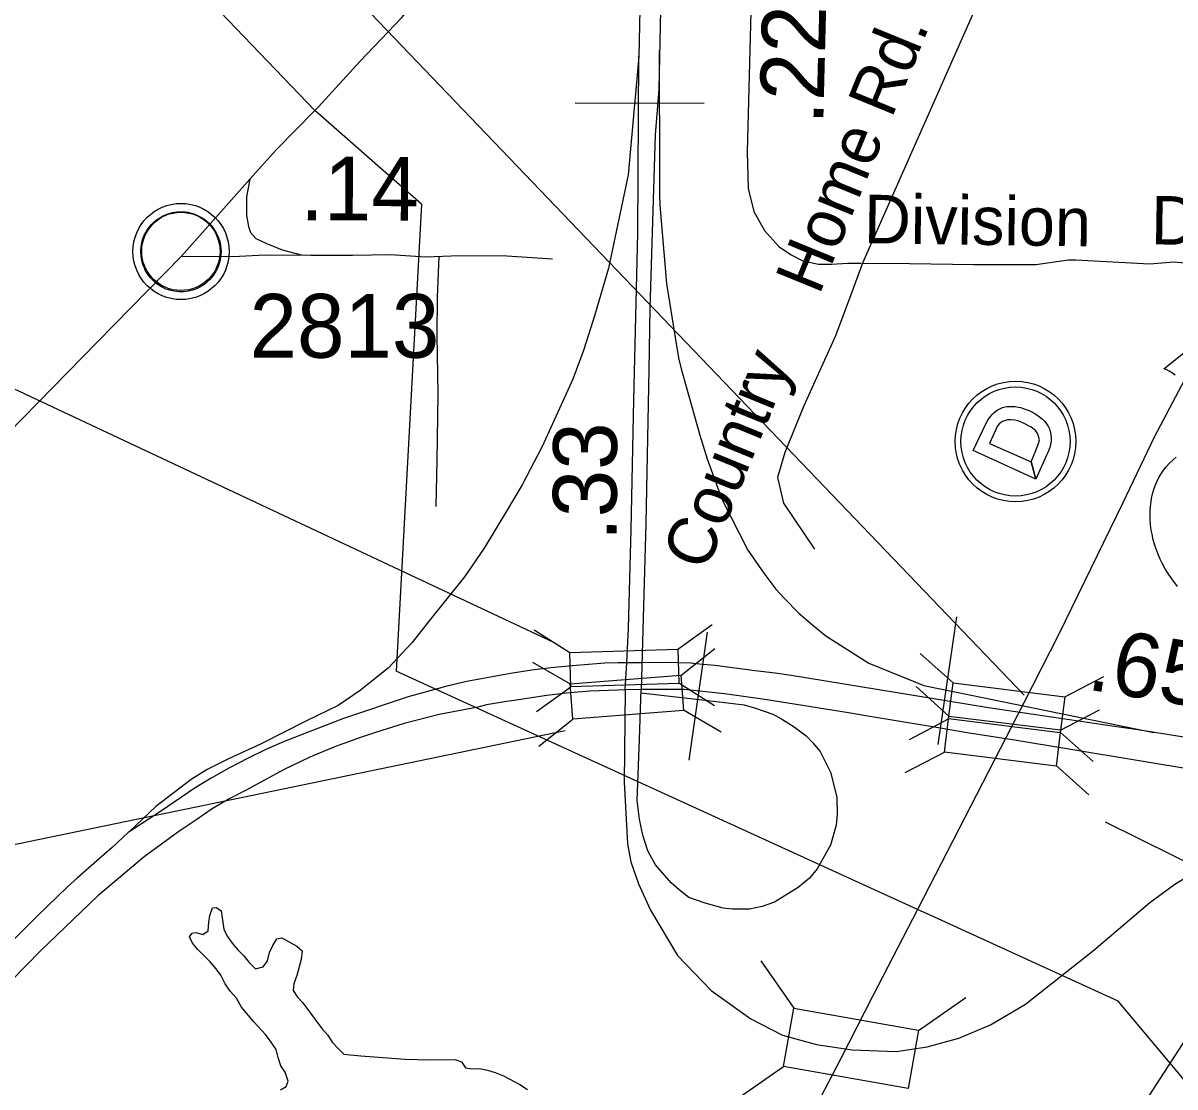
# Model space of a CAD drawing. Extents: x 2290055 to 2389491, y 66597 to 237875.
# Drawn here: x 2321946 to 2324203, y 186875 to 188959 of the extents above; entities that cross this region are included whole.
import ezdxf

# ---------------------------------------------------------------- set-up
doc = ezdxf.new("R2010")
doc.units = 0
for name, color, linetype in [('Exist Civil Demographics Community CELL', 7, 'Continuous'), ('Exist Civil NCDOT Division Office Label', 7, 'Continuous'), ('Exist Hydrographic Creek Double Shore', 7, 'Continuous'), ('Exist Railroad Mainline', 7, 'Continuous'), ('Exist Road Non-System Type 51', 7, 'Continuous'), ('Exist Road Non-System Type 51 Label', 7, 'Continuous'), ('Exist Road Primary Interstate Ramp 1 Lane Attributed', 7, 'Continuous'), ('Exist Road Primary NC Divided Attributed', 7, 'Continuous'), ('Exist Road Primary NC Service Mileage Hundredths English Label', 7, 'Continuous'), ('Exist Road Primary NC UnDivided 4 Lane Attributed', 7, 'Continuous'), ('Exist Road Primary US Divided Attributed', 7, 'Continuous'), ('Exist Road Primary US Mileage Hundredths English Label', 7, 'Continuous'), ('Exist Road Primary US Ramp 1 Lane  Attributed', 7, 'Continuous'), ('Exist Road Primary US Shield CELL', 7, 'Continuous'), ('Exist Road Primary US Structure Cantilever Sign Number Label', 7, 'Continuous'), ('Exist Road Primary US Structure Ovrhead Sign CELL', 7, 'Continuous'), ('Exist Road Primary US Structure Standard Bridge CELL', 7, 'Continuous'), ('Exist Road Primary US Structure Standard Bridge Number Label', 7, 'Continuous'), ('Exist Road Secondary Mileage Hundredths English Label', 7, 'Continuous'), ('Exist Road Secondary Type 51 Attributed', 7, 'Continuous'), ('Exist Road Secondary Type 51 Label', 7, 'Continuous'), ('Exist Road Secondary Type 51 Number Label', 7, 'Continuous'), ('Exist Utilities Electrical Transmission Line', 7, 'Continuous')]:
    doc.layers.add(name, color=color, linetype=linetype)

msp = doc.modelspace()

# ---------------------------------------------------------------- linework, layer by layer
at = {"layer": 'Exist Civil Demographics Community CELL'}
msp.add_lwpolyline([(2322178.3, 188524), (2322179.3, 188529.6), (2322181.1, 188536.1), (2322184, 188543.3), (2322186.9, 188549.1), (2322190.3, 188554.8), (2322194, 188559.9), (2322198, 188564.3), (2322202.6, 188568.9), (2322208.1, 188573.5), (2322213.5, 188577.1), (2322218.4, 188580), (2322223.5, 188582.5), (2322228.9, 188584.8), (2322234.6, 188586.6), (2322238.9, 188587.7), (2322243.7, 188588.5), (2322247.9, 188589.2), (2322254.2, 188589.5), (2322258.7, 188589.4), (2322264.3, 188589.1), (2322269.2, 188588.4), (2322274.1, 188587.4), (2322279.1, 188586), (2322284.3, 188584), (2322291, 188581.1), (2322297.2, 188577.6), (2322302.3, 188574.1), (2322307.5, 188570), (2322310.8, 188566.9), (2322314.9, 188562.5), (2322318.7, 188557.8), (2322321.8, 188553.2), (2322325, 188548.2), (2322327.4, 188543.1), (2322329.4, 188538.1), (2322331, 188533.1), (2322332.3, 188528.5), (2322333.4, 188522.4), (2322334, 188517.7), (2322334.3, 188511.7), (2322334.1, 188505.9), (2322333.5, 188500.2), (2322332.6, 188494.8), (2322330.9, 188488.6), (2322329.1, 188482.8), (2322326.8, 188477.7), (2322323.6, 188471.7), (2322320.3, 188466.4), (2322316.9, 188461.7), (2322312.6, 188456.9), (2322307.3, 188452), (2322302.3, 188447.8), (2322297.3, 188444.4), (2322293, 188441.9), (2322286.2, 188438.7), (2322279, 188435.9), (2322273.1, 188434.5), (2322266.5, 188433.2), (2322262.1, 188432.7), (2322257.6, 188432.5), (2322252, 188432.5), (2322247.7, 188432.9), (2322242.1, 188433.6), (2322236.2, 188434.9), (2322231.6, 188436.2), (2322226.4, 188438.1), (2322221.8, 188440.1), (2322217.9, 188442.3), (2322211.1, 188446.4), (2322205.5, 188450.7), (2322200.6, 188455.2), (2322196.1, 188460), (2322192.9, 188464), (2322190, 188468.1), (2322185.9, 188475.2), (2322184.2, 188478.8), (2322182.4, 188482.8), (2322179.9, 188491), (2322178.3, 188498), (2322177.6, 188503.2), (2322177.3, 188509.5), (2322177.2, 188514.2), (2322177.8, 188520.7)], close=True, dxfattribs=at)
for centre, radius in [((2322255.9, 188511.6), 94.3), ((2322255.7, 188511.8), 76.7)]:
    msp.add_circle(centre, radius, dxfattribs=at)
at = {"layer": 'Exist Civil NCDOT Division Office Label'}
msp.add_lwpolyline([(2323808.1, 188121.4), (2323832, 188172.6), (2323837.5, 188182.4), (2323845, 188192.1), (2323848.5, 188195.3), (2323852.6, 188198.8), (2323855.1, 188200.5), (2323858.9, 188202.5), (2323865.5, 188205.7), (2323870.5, 188207), (2323874.3, 188207.7), (2323877.2, 188208.2), (2323884.4, 188208.2), (2323890.2, 188207.9), (2323896.1, 188206.8), (2323901.3, 188205.7), (2323904.3, 188204.8), (2323912.2, 188202), (2323916.9, 188200.2), (2323919.2, 188199.1), (2323927.3, 188194.9), (2323932.8, 188191.8), (2323938.1, 188187.9), (2323943.8, 188183.4), (2323948.5, 188178.3), (2323952, 188174.2), (2323955.5, 188168.2), (2323957.5, 188164.1), (2323959.1, 188158.7), (2323960.5, 188152.9), (2323960.8, 188145.9), (2323960.6, 188140.5), (2323959.5, 188133.2), (2323958, 188127.5), (2323954.9, 188118.9), (2323952.6, 188113.7), (2323930.7, 188065.4), (2323921.4, 188099.3), (2323931, 188121.7), (2323936.1, 188135.2), (2323937.9, 188142.9), (2323936.4, 188150.1), (2323933.2, 188156), (2323929.9, 188160.7), (2323921.7, 188167.5), (2323905.2, 188175.7), (2323895.5, 188179.5), (2323890, 188180.9), (2323881.9, 188181.9), (2323875.3, 188181.8), (2323869.4, 188180.1), (2323865.4, 188178.8), (2323859.8, 188174.8), (2323855.9, 188170.1), (2323840.2, 188135.7), (2323921.4, 188099.3), (2323930.7, 188065.4), (2323921.4, 188099.3), (2323930.7, 188065.4)], close=True, dxfattribs=at)
for radius in [118.2, 106.9]:
    msp.add_circle((2323891.1, 188139.3), radius, dxfattribs=at)
at = {"layer": 'Exist Hydrographic Creek Double Shore'}
for points in [[(2322432.7, 186962.5), (2322421.5, 186977.8), (2322398.7, 187002.6), (2322374.7, 187031.3), (2322364.7, 187048.5), (2322352.2, 187062.5), (2322342.7, 187076.6), (2322333.7, 187093.7), (2322324.5, 187106.4), (2322313, 187120.1), (2322288.7, 187144), (2322278.2, 187156.7), (2322272.2, 187168.9), (2322277.5, 187176.2), (2322285, 187177.6), (2322298.5, 187173.6), (2322309, 187180.4), (2322310.2, 187197.3), (2322312.5, 187210.7), (2322317.5, 187225.9), (2322325.5, 187226), (2322334.5, 187219.6), (2322339.5, 187184.1), (2322346.2, 187170), (2322356.2, 187156.4), (2322367, 187143.7), (2322379, 187131.5), (2322389.2, 187118.6), (2322402, 187106.3), (2322416.7, 187110.4), (2322425.2, 187122), (2322429, 187138.1), (2322435.5, 187152.1), (2322443.5, 187165.2), (2322453.7, 187166.7), (2322482.5, 187150.7), (2322493.5, 187141.5), (2322491.2, 187124.4), (2322482.7, 187092.9), (2322477.2, 187076.5), (2322475.7, 187064), (2322484.2, 187050.8), (2322494.5, 187039.3), (2322532, 186989.5), (2322542.7, 186976.8), (2322552.5, 186961.9), (2322563.5, 186949.8), (2322574.7, 186939.1), (2322608.2, 186935.5), (2322695, 186929.5), (2322742.2, 186928), (2322793, 186928.7), (2322805.5, 186923.7), (2322813.5, 186912.3), (2322825.5, 186910.5), (2322841, 186911.2), (2322856.2, 186907.9), (2322871.5, 186903), (2322887.5, 186896.5), (2322919.5, 186879.7), (2322935, 186869.7)], [(2322450.5, 186868.8), (2322462, 186875.6), (2322465.7, 186886), (2322459.7, 186903.7), (2322451.2, 186916.4), (2322446, 186932.2), (2322442, 186948), (2322432.7, 186962.5)]]:
    msp.add_lwpolyline(points, dxfattribs=at)
at = {"layer": 'Exist Railroad Mainline'}
for points in [[(2324327.4, 188458.5), (2324311.4, 188429.5), (2324162.6, 188147.5), (2324101.6, 188019.1), (2323975.8, 187762), (2323907.1, 187627.2)], [(2323907.1, 187627.2), (2323699.1, 187222.5), (2323611.7, 187053.4), (2323548.5, 186930.8), (2323492.8, 186822.6), (2323427.9, 186694), (2323342.5, 186526.5), (2323315.7, 186475.9), (2323296.4, 186439.4), (2323262.4, 186375.3), (2323242.9, 186336.8), (2323233.4, 186318.1), (2323215.1, 186282.2), (2323165.9, 186185.4)]]:
    msp.add_lwpolyline(points, dxfattribs=at)
at = {"layer": 'Exist Road Non-System Type 51'}
for points in [[(2323917.8, 189227), (2323591.4, 188488.9)], [(2322755.7, 188012.2), (2322757.9, 188101.9), (2322759.7, 188232), (2322757.5, 188347.9), (2322758.4, 188422), (2322761.5, 188502.1)], [(2323591.4, 188488.9), (2323568.2, 188426.4), (2323538.4, 188346.4), (2323476.3, 188209.1), (2323438.8, 188117.8), (2323424.5, 188068.7), (2323436.6, 188018.5), (2323497.3, 187928.3)]]:
    msp.add_lwpolyline(points, dxfattribs=at)
at = {"layer": 'Exist Road Primary Interstate Ramp 1 Lane Attributed'}
msp.add_lwpolyline([(2322390.5, 188653), (2322384.1, 188618.8), (2322384.1, 188581.9), (2322388, 188560.8), (2322392, 188548.9), (2322402.5, 188537), (2322422.3, 188527.8), (2322454, 188514.6), (2322491.1, 188504.8)], dxfattribs=at)
at = {"layer": 'Exist Road Primary NC Divided Attributed'}
for points in [[(2323180.1, 189312.4), (2323159.8, 189190.1), (2323156.5, 189047.9), (2323152.7, 188893.5)], [(2323180.1, 189312.4), (2323201, 189232.7), (2323198.1, 189148.9), (2323197.2, 189078.5), (2323191.9, 188829.9), (2323184.7, 188740.4), (2323174.7, 188400.3), (2323172.7, 188279.6), (2323166.5, 187978.8), (2323157.6, 187653.4)], [(2323129.2, 187705.7), (2323132.7, 187773.5), (2323138.1, 187967), (2323143, 188221.1), (2323151.1, 188547.5), (2323152.7, 188893.5)]]:
    msp.add_lwpolyline(points, dxfattribs=at)
at = {"layer": 'Exist Road Primary NC UnDivided 4 Lane Attributed'}
msp.add_lwpolyline([(2323126.5, 187652.6), (2323129.2, 187705.7)], dxfattribs=at)
at = {"layer": 'Exist Road Primary US Divided Attributed'}
for points in [[(2323129.2, 187705.7), (2323112.4, 187705.5), (2323086.5, 187705.2), (2323022.4, 187700), (2322980.3, 187695.8), (2322943.1, 187691.2), (2322901.6, 187684.5), (2322816.2, 187669.2), (2322779.3, 187660.4), (2322700.9, 187639), (2322574.3, 187596.6), (2322533.8, 187581.1), (2322457.8, 187551.8), (2322422.1, 187536.2), (2322387.6, 187519.1), (2322350.7, 187499.9), (2322315, 187479.8), (2322281.5, 187459.7), (2322217.7, 187415.7), (2322152.2, 187373.5), (2322121.3, 187343.7), (2322090.8, 187317.5), (2322052.1, 187283.6), (2322033.2, 187266.6), (2321974.6, 187210.1), (2321916.4, 187151.9)], [(2323157.8, 187706), (2323129.2, 187705.7)], [(2326444.3, 186875.5), (2326361.8, 186905.7), (2326326.4, 186919.1), (2326104.3, 187002.1), (2325996.9, 187041.8), (2325371.9, 187276.9), (2325269.4, 187313.5), (2325033.6, 187391.3), (2324806.3, 187454.2), (2324620, 187492.9), (2324356.1, 187538.7), (2324130.7, 187574.4), (2324084.9, 187580.8), (2323838.4, 187617.7), (2323798.5, 187623.8), (2323691.1, 187641.5), (2323451.6, 187680.9), (2323420.2, 187685.4), (2323380.9, 187690.3), (2323301.9, 187700.3), (2323272.1, 187703.2), (2323255.2, 187704.9), (2323205.8, 187706.1), (2323157.8, 187706)], [(2323126.5, 187652.6), (2323112.1, 187652.4), (2323057.2, 187650.3), (2323010.5, 187646.3), (2322972.7, 187641.5), (2322908.4, 187632), (2322893.7, 187629.9), (2322854.4, 187623.1), (2322837.3, 187619.1), (2322761.6, 187604.3), (2322693.3, 187586.6), (2322637.2, 187569.2), (2322607.6, 187559.1), (2322558.8, 187542), (2322508.4, 187521), (2322457.8, 187496.6), (2322419.7, 187475.8), (2322384.6, 187456.9), (2322350.1, 187439.2), (2322316.6, 187419.4), (2322284.8, 187397.4), (2322251.6, 187375.2), (2322184, 187325.9), (2322093, 187248.9), (2321980.4, 187141.1), (2321479.8, 186629.1)], [(2323157.6, 187653.4), (2323126.5, 187652.6)], [(2324251.6, 187493.8), (2323881.5, 187555.4), (2323800, 187568), (2323724.7, 187580.8), (2323601.4, 187601.5), (2323563.9, 187607.6), (2323399.8, 187634.1), (2323321.1, 187645.1), (2323241.8, 187653.4), (2323157.6, 187653.4)]]:
    msp.add_lwpolyline(points, dxfattribs=at)
at = {"layer": 'Exist Road Primary US Ramp 1 Lane  Attributed'}
for points in [[(2323192.7, 188905.4), (2323193.2, 188653.5), (2323193.4, 188624.4), (2323193.8, 188602.3), (2323207.3, 188449.2), (2323226.7, 188327), (2323231.5, 188300), (2323237.1, 188277.2), (2323245.6, 188246.9), (2323272.6, 188151.9), (2323286.6, 188105.6), (2323315.3, 188026.5), (2323366.7, 187926.7), (2323397.7, 187881.5), (2323421.4, 187850.2), (2323437.8, 187832.1), (2323466.6, 187803.3), (2323493.9, 187779.2), (2323519.5, 187758.3), (2323603.6, 187705.3), (2323711.3, 187661.1), (2324162.1, 187569.4)], [(2323152.7, 188893.5), (2323131.8, 188661.7), (2323093.6, 188479.1), (2323067, 188387.3), (2323045.4, 188319.6), (2323023.4, 188261.6), (2323004.2, 188218.3), (2322963.7, 188129.7), (2322924.2, 188054.2), (2322893.9, 188002.7), (2322850, 187930.5), (2322811.5, 187873.9), (2322742.4, 187788.1), (2322708.5, 187745.5), (2322661.5, 187695.3), (2322629.9, 187669.9), (2322607.2, 187651.7), (2322563.9, 187621.8), (2322501.8, 187592.3), (2322411.5, 187546.6), (2322349, 187517.8), (2322307.1, 187496.5), (2322275.5, 187476.9), (2322206.8, 187424.4), (2322154.2, 187374.8)], [(2323126.5, 187652.6), (2323124.1, 187471.9), (2323130.5, 187350.8), (2323137.5, 187315.6), (2323152.2, 187273), (2323175.5, 187221.1), (2323229, 187132.5), (2323295, 187063.9), (2323372.7, 187007.9), (2323434.5, 186976.2), (2323500.9, 186957.8), (2323571.1, 186947.7), (2323657.2, 186944.4), (2323718.2, 186953.6), (2323780, 186970.3), (2323841.8, 186996.2), (2323910.8, 187037.2), (2324044.5, 187142.5), (2324154.3, 187236.2), (2324203.2, 187272.1), (2324260, 187306.4)], [(2323150, 187436), (2323154.3, 187556.2), (2323157.6, 187653.4)], [(2323157.6, 187647), (2323316.5, 187628.8), (2323359.1, 187623.4), (2323381.7, 187616.6), (2323415.7, 187604.8), (2323434.2, 187594.9), (2323457.3, 187580.4), (2323480.9, 187562.7), (2323493.1, 187549.6), (2323508.5, 187532.1), (2323528.4, 187491.2), (2323541.1, 187442.6), (2323541.9, 187409.2), (2323539.4, 187387.5), (2323528.5, 187348.2), (2323502.6, 187302.2), (2323487.6, 187283.8), (2323465, 187265.4), (2323419.1, 187237), (2323394.9, 187228.6), (2323369.8, 187222.8), (2323336.3, 187222.8), (2323318, 187225.3), (2323283, 187234.5), (2323251.1, 187246.2), (2323231.9, 187260.7), (2323216.5, 187274.8), (2323185.4, 187309.8), (2323170.9, 187337.3), (2323160.8, 187368.1), (2323154.2, 187399.2), (2323150, 187436)]]:
    msp.add_lwpolyline(points, dxfattribs=at)
at = {"layer": 'Exist Road Primary US Shield CELL'}
for points in [[(2324204, 188269.3), (2324198.8, 188273), (2324192.3, 188277), (2324186, 188280.1), (2324182, 188281.7), (2324310.6, 188384.1)], [(2324208.4, 187855.5), (2324197.1, 187870.1), (2324189.9, 187880.7), (2324185.2, 187888.4), (2324178.4, 187900.9), (2324174.6, 187908.7), (2324169.8, 187920.1), (2324165.9, 187930.5), (2324162.7, 187940.4), (2324161, 187946.7), (2324158.6, 187957.7), (2324157.1, 187965.5), (2324155.7, 187976.2), (2324154.9, 187987.6), (2324154.7, 187998), (2324155, 188006.6), (2324156, 188016.7), (2324157.7, 188027.5), (2324159.7, 188036.6), (2324161.6, 188043.3), (2324164.3, 188051.3), (2324167.9, 188060.2), (2324172.2, 188068.7), (2324176.3, 188075.8), (2324181.3, 188083.4), (2324186.4, 188089.8), (2324192.9, 188097), (2324199.8, 188103.5), (2324206, 188108.6)]]:
    msp.add_lwpolyline(points, dxfattribs=at)
at = {"layer": 'Exist Road Primary US Structure Cantilever Sign Number Label'}
msp.add_line((2324567.8, 187499.9), (2323555, 185934.3), dxfattribs=at)
at = {"layer": 'Exist Road Primary US Structure Ovrhead Sign CELL'}
for p, q in [((2323027.9, 188802.9), (2323280.8, 188801.9)), ((2323739.7, 187545.6), (2323775.8, 187796)), ((2323251.6, 187515.2), (2323287.7, 187765.6))]:
    msp.add_line(p, q, dxfattribs=at)
at = {"layer": 'Exist Road Primary US Structure Standard Bridge CELL'}
for p, q in [((2323229.5, 187732.3), (2323296.5, 187780.9)), ((2322947.6, 187770.1), (2323017.5, 187725.9)), ((2323235.4, 187680.9), (2323301.9, 187734)), ((2322944.6, 187707.2), (2323018.3, 187664.8)), ((2323704.4, 187724.2), (2323768.8, 187666.5)), ((2323231.6, 187666.7), (2323301.5, 187622.4)), ((2323987.4, 187638.9), (2324064.1, 187678.9)), ((2322952.7, 187610.2), (2323019.7, 187658.7)), ((2323696.2, 187659.2), (2323760.6, 187601.5)), ((2322957, 187542.6), (2323023.5, 187595.6)), ((2323240.5, 187613.3), (2323314.2, 187570.8)), ((2323683.3, 187555.8), (2323760, 187595.8)), ((2323979.2, 187573.8), (2324055.9, 187613.9)), ((2323978.7, 187569.8), (2324043.2, 187512.1)), ((2323675.1, 187490.7), (2323751.8, 187530.8)), ((2323970.5, 187504.7), (2324035, 187447)), ((2323391.8, 187121.8), (2323456.7, 187029)), ((2323700.7, 186985.4), (2323793.4, 187050.3)), ((2323343.8, 186850.1), (2323436.6, 186915))]:
    msp.add_line(p, q, dxfattribs=at)
for points in [[(2323017.5, 187725.9), (2323229.5, 187732.6), (2323231.6, 187665.5), (2323019.7, 187658.7)], [(2323018.3, 187664.8), (2323235.4, 187681.2), (2323240.6, 187612.1), (2323023.5, 187595.6)], [(2323768.8, 187666.5), (2323987.4, 187639.2), (2323978.6, 187568.5), (2323760, 187595.8)], [(2323760.6, 187601.5), (2323979.2, 187574.2), (2323970.4, 187503.4), (2323751.8, 187530.8)], [(2323456.7, 187029), (2323700.8, 186986), (2323680.7, 186871.9), (2323436.6, 186915)]]:
    msp.add_lwpolyline(points, close=True, dxfattribs=at)
at = {"layer": 'Exist Road Primary US Structure Standard Bridge Number Label'}
for p, q in [((2323907.7, 187642.3), (2320699.2, 190991.9)), ((2322986.2, 187745.2), (2321624.5, 188384.7))]:
    msp.add_line(p, q, dxfattribs=at)
for points in [[(2323008.8, 187572.2), (2321880.3, 187339), (2321368.7, 187790.4)], [(2324066.9, 187393.9), (2325520.5, 186674.3), (2325880.3, 185983.5)]]:
    msp.add_lwpolyline(points, dxfattribs=at)
at = {"layer": 'Exist Road Secondary Type 51 Attributed'}
for points in [[(2322256.7, 188502.7), (2322396, 188659.1), (2322443.1, 188711.3), (2322518.1, 188787.6), (2322525.6, 188795.2), (2322606.9, 188884.7), (2322688.6, 188970.1), (2322753.3, 189047.3), (2322802.2, 189106.1), (2322838.2, 189142.9), (2322892.6, 189211.2), (2322939.9, 189277.4), (2322964.9, 189306.4), (2322996.5, 189332.6), (2323046.9, 189364.6), (2323113.1, 189383.6), (2323148.7, 189388.6), (2323192.4, 189388.9)], [(2323192.4, 189388.9), (2323270.5, 189372.8), (2323312, 189354), (2323331, 189339.1), (2323357.2, 189311.5), (2323369.9, 189281), (2323376.4, 189253.4), (2323378.6, 189210.5), (2323375.7, 189106.6), (2323365.5, 188706.9), (2323367.3, 188634.9), (2323378.2, 188589.9), (2323399.3, 188552.8), (2323427.6, 188521.6), (2323451.2, 188504.8), (2323474.1, 188493.2), (2323505, 188486.7), (2323530.4, 188486.7), (2323562.7, 188488.9), (2323588.5, 188488.9)], [(2320614.1, 186893), (2320703.1, 187025.7), (2320730.3, 187066.1), (2320751.2, 187092), (2320786.4, 187139.4), (2320836.6, 187186.4), (2320879.5, 187226), (2320933.9, 187268.8), (2321003.9, 187332.3), (2321117.6, 187423.8), (2321407, 187668.2), (2321830.2, 188067.4), (2322091.5, 188333.9), (2322256.7, 188502.7)], [(2322256.7, 188502.7), (2322358.2, 188502.1), (2322420.3, 188505.2), (2322510.3, 188504.7), (2322592.2, 188504.2), (2322666.2, 188505.5), (2322735.2, 188500.9), (2322802.3, 188503.9), (2322894.3, 188503.4), (2322983.9, 188497.5)], [(2323591.4, 188488.9), (2323683.3, 188488.1), (2323809.7, 188486), (2323931, 188486), (2323994.7, 188495), (2324008.7, 188495.5), (2324154.5, 188487.5), (2324201, 188491.1), (2324279.3, 188484.3), (2324315.5, 188482.1), (2324333.4, 188476.8), (2324381.7, 188485.7), (2324419.3, 188514.4)]]:
    msp.add_lwpolyline(points, dxfattribs=at)
at = {"layer": 'Exist Utilities Electrical Transmission Line'}
for p, q in [((2322727.1, 188604.1), (2322518.1, 188787.6)), ((2322724.8, 187667.7), (2322677.5, 187689.3)), ((2323699.1, 187222.5), (2322724.8, 187667.7)), ((2323724.1, 187211.1), (2323699.1, 187222.5))]:
    msp.add_line(p, q, dxfattribs=at)
for points in [[(2322518.1, 188787.6), (2320726, 190655.5), (2321161.7, 192135.8), (2321162.4, 192138.3)], [(2322727.1, 188604.1), (2322677.5, 187689.3)], [(2324503.8, 186552.4), (2324092.3, 187042.8), (2323724.1, 187211.1)]]:
    msp.add_lwpolyline(points, dxfattribs=at)

# ---------------------------------------------------------------- texts
at = {"layer": 'Exist Road Non-System Type 51 Label'}
msp.add_text('Country    Home Rd.', height=95, rotation=67.7302, dxfattribs=at).set_placement((2323284.3, 187882))
at = {"layer": 'Exist Road Primary NC Service Mileage Hundredths English Label'}
msp.add_text('.33', height=125, rotation=89.7316, dxfattribs=at).set_placement((2323109.2, 187944.2))
at = {"layer": 'Exist Road Primary US Mileage Hundredths English Label'}
msp.add_text('.65', height=125, rotation=351.0035, dxfattribs=at).set_placement((2324028.6, 187653.8))
at = {"layer": 'Exist Road Secondary Mileage Hundredths English Label'}
for s, rotation, p in [('.22', 88.5426, (2323514.2, 188759.6)), ('.14', 359.7406, (2322489.1, 188572.9))]:
    msp.add_text(s, height=125, rotation=rotation, dxfattribs=at).set_placement(p)
at = {"layer": 'Exist Road Secondary Type 51 Label'}
for s, rotation, p in [('Division', 359.1485, (2323593.6, 188528.1)), ('Dr.', 359.1243, (2324155.9, 188525.7))]:
    msp.add_text(s, height=95, rotation=rotation, dxfattribs=at).set_placement(p)
at = {"layer": 'Exist Road Secondary Type 51 Number Label'}
msp.add_text('2813', height=125, dxfattribs=at).set_placement((2322390.2, 188303.4))

doc.saveas('drawing.dxf')
